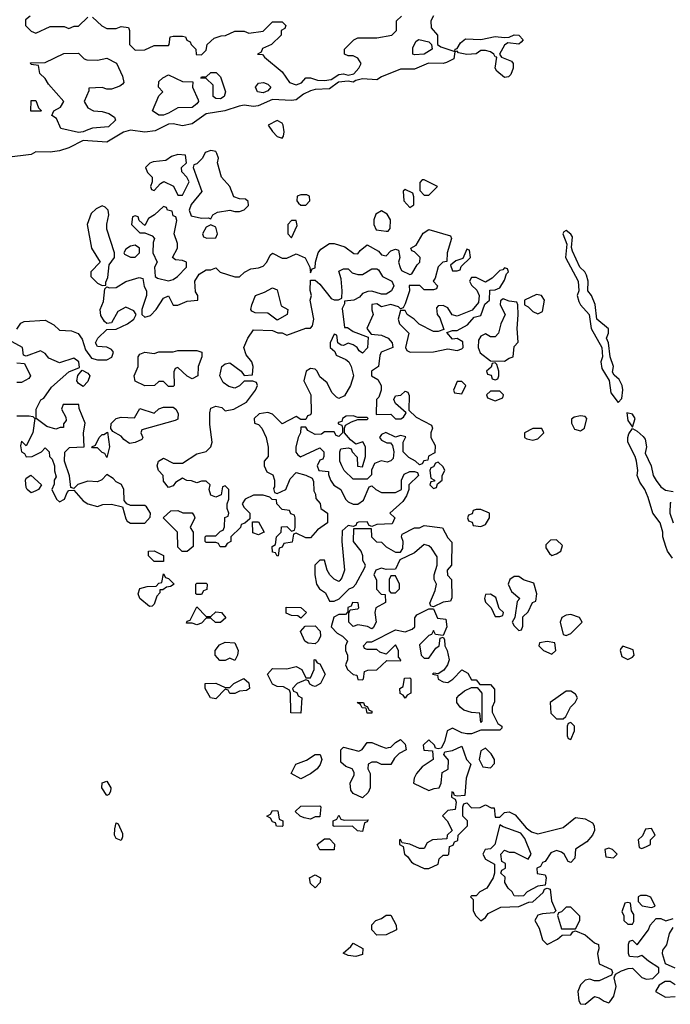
# Model space of a CAD drawing. Header units: inches. Extents: x 2380053 to 2584298, y 380219 to 546618.
# Tile 469 of 656: x 2485162 to 2487910, y 462455 to 466615. Entities that reach past the tile are written whole.
import ezdxf

# ---------------------------------------------------------------- set-up
doc = ezdxf.new("R2010")
doc.units = ezdxf.units.IN
doc.header["$MEASUREMENT"] = 0
doc.layers.add('C4486', color=7, linetype='Continuous')

msp = doc.modelspace()

# ---------------------------------------------------------------- linework, layer by layer
at = {"layer": 'C4486', "color": 2, "elevation": 46}
for points in [[(2486910, 466632), (2486898, 466610), (2486900.4, 466580.4), (2486926, 466550), (2486926, 466510), (2486940.9, 466500.9), (2486999.6, 466480.4), (2487002, 466490), (2487010, 466494), (2487023.4, 466516.6), (2487045.4, 466534.6), (2487110, 466531.6), (2487170, 466543.7), (2487210, 466539.3), (2487230, 466541.2), (2487250, 466551.6), (2487270, 466549), (2487289, 466530), (2487280.2, 466519.8), (2487270, 466511), (2487223.2, 466516.8), (2487210, 466506.8), (2487188, 466470), (2487196.5, 466456.5), (2487239.1, 466439.1), (2487246, 466430), (2487246, 466410), (2487235.9, 466384.1), (2487226.3, 466373.7), (2487210, 466370.6), (2487178, 466398), (2487170.6, 466410), (2487176.9, 466456.9), (2487170, 466458), (2487164, 466470), (2487150, 466479.3), (2487130, 466485.5), (2487110, 466484.9), (2487090, 466470.7), (2487050, 466467.7), (2487015.3, 466475.3), (2487010, 466482), (2487000.4, 466479.6), (2486996, 466450), (2486965.4, 466434.6), (2486950, 466430.5), (2486889.3, 466430.7), (2486830, 466405.5), (2486770, 466405.5), (2486690, 466373.4), (2486670, 466360.5), (2486610, 466365.5), (2486581.2, 466358.8), (2486570, 466351), (2486550, 466354.8), (2486509.1, 466350.9), (2486470, 466323), (2486410, 466320.7), (2486390, 466314), (2486360.1, 466299.9), (2486330, 466276.3), (2486310, 466273.4), (2486230, 466277.3), (2486169.6, 466250.4), (2486150, 466248.2), (2486110, 466253.4), (2486089.6, 466250.3), (2486028, 466230), (2485950, 466217), (2485890, 466175.5), (2485850, 466166), (2485810, 466174.4), (2485790, 466173.4), (2485734.8, 466145.2), (2485690, 466140.5), (2485630, 466148.4), (2485600.8, 466139.2), (2485530, 466097.3), (2485430, 466104.9), (2485370, 466073), (2485330, 466060.5), (2485290, 466054.9), (2485230, 466057.3), (2485210, 466046), (2485107.7, 466032.3)], [(2485206, 466630), (2485186, 466614), (2485186, 466590), (2485210, 466566), (2485230, 466558), (2485290, 466586), (2485350, 466586), (2485370, 466578), (2485392.7, 466587.3), (2485410, 466588), (2485450, 466626)], [(2485470, 466626), (2485508.9, 466588.9), (2485530, 466578), (2485570, 466578), (2485590, 466586), (2485622, 466582), (2485626, 466570), (2485626, 466510), (2485650, 466486), (2485690, 466488), (2485730, 466506), (2485790, 466506), (2485794, 466510), (2485798, 466542), (2485810, 466546), (2485850, 466546), (2485862, 466542), (2485868, 466528), (2485882, 466522), (2485886, 466510), (2485906, 466490), (2485908, 466468), (2485930, 466466), (2485950, 466486), (2485954, 466510), (2485983.6, 466536.4), (2486012.7, 466547.3), (2486031.6, 466548.4), (2486070, 466566), (2486110, 466566), (2486130, 466558), (2486190, 466566), (2486230, 466606), (2486270, 466606), (2486286, 466590), (2486282, 466578), (2486266, 466570), (2486266, 466550), (2486226, 466510), (2486187.3, 466492.7), (2486182, 466478), (2486166, 466470), (2486188, 466468), (2486196.4, 466456.4), (2486270, 466395.3), (2486301.2, 466350), (2486330, 466339.5), (2486352.4, 466347.6), (2486370, 466369.2), (2486390, 466369.3), (2486419.5, 466359.5), (2486450, 466358.4), (2486477.5, 466362.5), (2486510, 466383.7), (2486530, 466386), (2486550, 466380.9), (2486573.4, 466386.6), (2486594.8, 466410), (2486604.7, 466430), (2486590, 466452), (2486570, 466462), (2486550, 466462), (2486534, 466470), (2486534, 466490), (2486574, 466530), (2486590, 466538), (2486670, 466538), (2486734, 466550), (2486754, 466570), (2486754, 466610), (2486774, 466630)], [(2485150, 465308), (2485166.8, 465333.2), (2485180.7, 465339.3), (2485270, 465345.2), (2485305.6, 465325.6), (2485330, 465304), (2485380.4, 465300.4), (2485409.1, 465289.1), (2485425.2, 465265.2), (2485440.2, 465220.2), (2485464.7, 465184.7), (2485490, 465178), (2485530, 465178), (2485551.3, 465188.7), (2485558, 465210), (2485550, 465222), (2485530, 465232), (2485490, 465234), (2485482, 465250), (2485492, 465270), (2485530, 465306), (2485570, 465308), (2485618, 465330), (2485644.7, 465350), (2485654, 465370), (2485644.7, 465384.7), (2485610, 465401), (2485577.2, 465382.8), (2485550, 465334), (2485530, 465332), (2485519.6, 465339.6), (2485505.4, 465365.4), (2485502, 465390), (2485515.3, 465424.7), (2485522, 465478), (2485530, 465486), (2485542, 465482), (2485570, 465484), (2485610, 465509), (2485666, 465526), (2485682, 465522), (2485688.4, 465488.4), (2485698, 465470), (2485698, 465450), (2485678, 465390), (2485678, 465370), (2485690, 465358), (2485714.4, 465365.6), (2485738, 465390), (2485770, 465438), (2485790, 465448), (2485810, 465408.7), (2485830, 465408.7), (2485870, 465425.2), (2485914, 465430), (2485914, 465450), (2485904.7, 465464.7), (2485902, 465510), (2485919.6, 465540.4), (2485950, 465558), (2485970, 465558), (2485990, 465566), (2486008.4, 465548.4), (2486070, 465529), (2486090, 465528.7), (2486111.1, 465548.9), (2486138, 465562), (2486170, 465566), (2486190, 465574), (2486206, 465590), (2486219.6, 465620.4), (2486230, 465628), (2486270, 465608), (2486290, 465608), (2486330, 465626), (2486368.4, 465608.4), (2486388, 465570), (2486390, 465546), (2486398, 465562), (2486410, 465566), (2486411.3, 465590), (2486422, 465630), (2486434.4, 465645.6), (2486470, 465669.2), (2486490, 465669.2), (2486534.8, 465654.8), (2486572.7, 465627.3), (2486590, 465626), (2486599.8, 465640.2), (2486630, 465664), (2486677, 465637), (2486690, 465622), (2486710, 465618), (2486730, 465638), (2486750, 465646), (2486762, 465642), (2486768, 465610), (2486762, 465590), (2486768.4, 465568.4), (2486775.3, 465555.3), (2486810, 465538), (2486818, 465542), (2486840.7, 465579.3), (2486852, 465590), (2486854, 465610), (2486830, 465634), (2486818, 465638), (2486814, 465650), (2486836.9, 465663.1), (2486866.8, 465713.2), (2486890, 465728.7), (2486982, 465702), (2486986, 465690), (2486968, 465630), (2486966, 465594), (2486948.7, 465591.3), (2486929.1, 465570.9), (2486916.4, 465523.6), (2486908, 465510), (2486926, 465490), (2486922, 465478), (2486910, 465474), (2486870, 465474), (2486851.6, 465491.6), (2486807.3, 465492.7), (2486808, 465470), (2486790, 465414), (2486782, 465398), (2486770, 465394), (2486762, 465402), (2486730, 465411.3), (2486690, 465402), (2486670, 465414), (2486650, 465412), (2486649.1, 465389.1), (2486655.3, 465370), (2486628, 465310), (2486646, 465286), (2486690, 465282), (2486718, 465270), (2486735.3, 465250), (2486738, 465230), (2486688.9, 465211.1), (2486683.1, 465196.9), (2486678, 465150), (2486648, 465130), (2486648, 465110), (2486674.6, 465094.6), (2486689, 465070), (2486688.7, 465050), (2486679, 465021), (2486668.7, 465010), (2486667.3, 464947.3), (2486730, 464948), (2486750, 464928.7), (2486771.3, 464928.7), (2486783.6, 464936.4), (2486794, 464954), (2486750, 464994), (2486742, 465010), (2486750, 465026), (2486771.6, 465028.4), (2486790, 465046), (2486802, 465042), (2486807.3, 465027.3), (2486806, 464966), (2486836.4, 464936.4), (2486902, 464902), (2486906, 464890), (2486898, 464870), (2486898, 464850), (2486916.4, 464816.4), (2486915.3, 464784.7), (2486888.9, 464771.1), (2486886, 464754), (2486868.4, 464751.6), (2486862, 464738), (2486850, 464734), (2486834, 464750), (2486805.4, 464765.4), (2486782, 464790), (2486782, 464830), (2486792.7, 464852.7), (2486770, 464858), (2486750, 464852), (2486708.9, 464871.1), (2486690, 464862), (2486682, 464850), (2486690, 464838), (2486712, 464828), (2486728, 464828), (2486736.4, 464816.4), (2486742, 464790), (2486739, 464761), (2486728.9, 464751.1), (2486714, 464746), (2486689, 464751), (2486660.2, 464739.8), (2486648, 464712), (2486647.3, 464692.7), (2486630, 464674), (2486570, 464674), (2486532, 464710), (2486522, 464730), (2486514, 464750), (2486514, 464790), (2486518, 464802), (2486550, 464806), (2486562, 464802), (2486566, 464790), (2486587.3, 464767.3), (2486588.4, 464728.4), (2486610, 464726), (2486622, 464770), (2486622, 464810), (2486611.6, 464831.6), (2486582, 464822), (2486559.6, 464839.6), (2486534, 464870), (2486534, 464890), (2486538, 464902), (2486563.6, 464916.4), (2486590, 464926), (2486630, 464926), (2486634, 464930), (2486630, 464934), (2486590, 464934), (2486570, 464942), (2486540.4, 464939.6), (2486526, 464930), (2486522, 464918), (2486507.3, 464912.7), (2486507.3, 464907.3), (2486522, 464902), (2486526, 464890), (2486526, 464870), (2486510, 464854), (2486498, 464858), (2486490, 464874), (2486450, 464874), (2486436.4, 464863.6), (2486410, 464862), (2486379.6, 464879.6), (2486370, 464894), (2486350, 464894), (2486348, 464870), (2486338, 464850), (2486328.4, 464808.4), (2486328.4, 464788.4), (2486336.4, 464776.4), (2486348.7, 464768.7), (2486430, 464806), (2486446, 464790), (2486446, 464770), (2486442, 464758), (2486430, 464754), (2486418, 464730), (2486426, 464710), (2486466, 464706), (2486466, 464694), (2486475.3, 464670), (2486489.1, 464649.1), (2486518, 464630), (2486538, 464590), (2486550, 464578), (2486570, 464568.7), (2486590, 464568), (2486614.4, 464585.6), (2486638, 464642), (2486650, 464646), (2486666, 464630), (2486690, 464618), (2486750, 464618), (2486774, 464630), (2486774, 464670), (2486785.4, 464694.6), (2486810, 464706), (2486830, 464706), (2486842, 464702), (2486846, 464690), (2486806, 464650), (2486806, 464630), (2486796.4, 464603.6), (2486780.4, 464579.6), (2486726, 464530), (2486746, 464510), (2486735.3, 464484.7), (2486670, 464482), (2486650, 464474), (2486638, 464478), (2486630, 464494), (2486592.7, 464492.7), (2486586, 464490), (2486582, 464478), (2486570, 464474), (2486550, 464478), (2486524.7, 464455.3), (2486522, 464410), (2486534, 464290), (2486523.1, 464256.9), (2486514.6, 464245.4), (2486510, 464242), (2486490, 464251.3), (2486471.3, 464270), (2486461, 464290), (2486450, 464331), (2486429, 464331), (2486408, 464310), (2486408, 464270), (2486415.3, 464230), (2486428, 464210), (2486453.2, 464193.2), (2486470, 464158), (2486490, 464158), (2486511.6, 464168.4), (2486554, 464210), (2486570, 464218), (2486582, 464230), (2486619.6, 464300.4), (2486622, 464310), (2486612, 464330), (2486612, 464350), (2486604.7, 464370), (2486571.3, 464410), (2486574, 464466), (2486646, 464466), (2486648, 464430), (2486668.9, 464408.9), (2486690, 464408), (2486710, 464388), (2486750, 464366), (2486770, 464366), (2486779.6, 464380.4), (2486782, 464410), (2486774, 464430), (2486778, 464442), (2486830, 464468), (2486851.1, 464468.9), (2486870, 464478), (2486948, 464468), (2486970, 464426), (2486987.3, 464407.3), (2486986, 464310), (2486968, 464290), (2486968.4, 464268.4), (2486986, 464250), (2486987.3, 464172.7), (2486982, 464158), (2486950, 464154), (2486910, 464134), (2486898, 464138), (2486894, 464150), (2486916.9, 464203.1), (2486922, 464230), (2486912, 464250), (2486912, 464270), (2486924.7, 464310), (2486925.4, 464345.4), (2486902, 464382), (2486890, 464392), (2486870, 464398), (2486830, 464362), (2486767.3, 464332.7), (2486750, 464294), (2486710, 464292), (2486690, 464298), (2486666, 464290), (2486658, 464270), (2486668.4, 464248.4), (2486668.7, 464208.7), (2486688.4, 464188.4), (2486706, 464186), (2486707.3, 464152.7), (2486666, 464130), (2486662, 464110), (2486668, 464070), (2486654.6, 464045.4), (2486650, 464042), (2486631.3, 464051.3), (2486590, 464058), (2486570, 464052), (2486552, 464070), (2486552.7, 464107.3), (2486558, 464122), (2486590, 464126), (2486594, 464130), (2486591.6, 464151.6), (2486567.3, 464152.7), (2486562, 464138), (2486548.4, 464131.6), (2486547.3, 464112.7), (2486538, 464102), (2486510, 464102), (2486488.9, 464091.1), (2486478, 464050), (2486503.1, 464023.1), (2486526, 464010), (2486546, 463990), (2486538, 463970), (2486538, 463950), (2486546, 463930), (2486546, 463910), (2486538, 463890), (2486546, 463870), (2486570, 463848), (2486586, 463846), (2486590, 463828), (2486610, 463826), (2486614, 463830), (2486618, 463862), (2486632.7, 463867.3), (2486670, 463868), (2486712.7, 463907.3), (2486770, 463906), (2486771.3, 463911.3), (2486762, 463922), (2486762, 463950), (2486750, 463974), (2486710, 463934), (2486683.6, 463943.6), (2486670, 463954), (2486630, 463954), (2486618, 463958), (2486614, 463970), (2486630, 463986), (2486650, 463986), (2486750, 464038), (2486790, 464028.7), (2486819.8, 464040.2), (2486831.3, 464050), (2486831.6, 464088.4), (2486839.6, 464100.4), (2486890, 464126), (2486910, 464126), (2486927.3, 464087.3), (2486962, 464082), (2486966, 464050), (2486950, 464014), (2486918, 464018), (2486910, 464034), (2486902, 464018), (2486890, 464014), (2486850, 463974), (2486858, 463930), (2486870, 463918), (2486890, 463918), (2486919.6, 463960.4), (2486934, 463970), (2486938, 464002), (2486950, 464006), (2486956.4, 463996.4), (2486958, 463970), (2486968, 463950), (2486975.3, 463910), (2486968.7, 463890), (2486953.2, 463866.8), (2486930, 463852), (2486910, 463854), (2486906, 463850), (2486926, 463846), (2486930, 463828.7), (2486950, 463818), (2486970, 463815.3), (2486991.1, 463828.9), (2487030, 463868), (2487054.6, 463854.6), (2487070, 463826), (2487090, 463826), (2487106, 463806), (2487150, 463806), (2487167.3, 463787.3), (2487167.3, 463732.7), (2487158, 463710), (2487158, 463690), (2487182, 463642), (2487198, 463630), (2487198, 463622), (2487190, 463614), (2487110, 463614), (2487070, 463598), (2487050, 463598), (2487030, 463602), (2486990, 463622), (2486968, 463610), (2486956.4, 463563.6), (2486942, 463538), (2486930, 463534), (2486918, 463538), (2486914, 463550), (2486890, 463572), (2486866, 463550), (2486868.4, 463528.4), (2486906, 463526), (2486908, 463490), (2486862, 463458), (2486838, 463430), (2486828, 463410), (2486826, 463390), (2486890, 463358), (2486912.7, 463367.3), (2486934, 463370), (2486942, 463390), (2486946, 463434), (2486971.6, 463448.4), (2486972.7, 463487.3), (2486954, 463510), (2486958, 463522), (2486990, 463528), (2487030, 463546), (2487048.7, 463490), (2487068, 463470), (2487048, 463410), (2487042, 463338), (2487010, 463334), (2486998, 463338), (2486994, 463350), (2486987.3, 463352.7), (2486986, 463330), (2487002, 463322), (2487006, 463310), (2487002, 463278), (2486970, 463274), (2486948.4, 463251.6), (2486968, 463230), (2486988, 463190), (2486968, 463170), (2486966, 463154), (2486906, 463150), (2486883.1, 463136.9), (2486870, 463114), (2486850, 463114), (2486810, 463132), (2486778, 463138), (2486770, 463152), (2486766, 463150), (2486766, 463130), (2486782, 463122), (2486788, 463090), (2486800.4, 463080.4), (2486816.4, 463056.4), (2486828.7, 463048.7), (2486870, 463028.7), (2486890, 463028.7), (2486930, 463048), (2486934, 463070), (2486950, 463086), (2486970, 463086), (2486974, 463090), (2486978, 463122), (2486992.7, 463127.3), (2486998, 463142), (2487012.7, 463147.3), (2487014, 463170), (2487054, 463210), (2487054, 463230), (2487034, 463250), (2487034, 463290), (2487038, 463302), (2487050, 463306), (2487070, 463286), (2487107.3, 463287.3), (2487130, 463298), (2487154, 463286), (2487166, 463286), (2487170, 463246), (2487190, 463246), (2487210, 463266), (2487230, 463268), (2487255.3, 463255.3), (2487301.2, 463201.2), (2487324, 463184), (2487350, 463175.3), (2487458, 463202), (2487510, 463244), (2487550, 463239), (2487582, 463222), (2487589, 463209), (2487589.2, 463190), (2487581.2, 463170), (2487558, 463142), (2487509.2, 463110.8), (2487507.3, 463072.7), (2487490, 463054), (2487478, 463058), (2487462, 463090), (2487450, 463098), (2487430, 463104.7), (2487404.7, 463095.3), (2487382, 463058), (2487370, 463054), (2487362, 463038), (2487346, 463030), (2487347.3, 463007.3), (2487382, 463002), (2487386, 462990), (2487382, 462958), (2487350, 462954), (2487306, 462930), (2487290, 462914), (2487270, 462912), (2487250, 462914), (2487242, 462930), (2487225.4, 462945.4), (2487211.3, 462970), (2487212, 462992), (2487194, 463010), (2487198, 463022), (2487214, 463030), (2487214, 463050), (2487198, 463058), (2487194, 463090), (2487210, 463106), (2487230, 463098), (2487250, 463098), (2487310, 463068), (2487322, 463090), (2487296, 463156), (2487278.8, 463178.8), (2487204.7, 463204.7), (2487190, 463214), (2487168.9, 463131.1), (2487150, 463112), (2487128, 463110), (2487118, 463090), (2487130, 463068), (2487167.3, 463047.3), (2487168, 463010), (2487162, 462990), (2487134.6, 462945.4), (2487106, 462930), (2487090, 462914), (2487070, 462914), (2487066, 462910), (2487078, 462898), (2487078, 462850), (2487089.1, 462829.1), (2487110, 462808), (2487130, 462822), (2487141.4, 462838.6), (2487194.4, 462865.6), (2487270, 462868.7), (2487312.7, 462887.3), (2487330, 462888), (2487372.7, 462927.3), (2487378, 462942), (2487390, 462946), (2487402, 462942), (2487408, 462892), (2487426, 462850), (2487418, 462842), (2487370, 462838), (2487350, 462832), (2487338, 462810), (2487356.5, 462776.5), (2487370, 462728), (2487390, 462708.7), (2487434, 462730), (2487452.7, 462747.3), (2487490, 462748.7), (2487498, 462762), (2487510, 462766), (2487550, 462749), (2487590, 462715.3), (2487607.3, 462707.3), (2487608, 462690), (2487602, 462670), (2487610, 462626), (2487662, 462602), (2487666, 462590), (2487662, 462578), (2487610, 462554), (2487590, 462554), (2487570, 462562), (2487550, 462558), (2487530, 462538), (2487519.3, 462510), (2487524, 462470), (2487530, 462458), (2487550, 462455.3), (2487590, 462488), (2487610, 462482), (2487630, 462468.7), (2487650, 462462), (2487654.4, 462465.6), (2487671.3, 462490), (2487681, 462530), (2487672.7, 462567.3), (2487678, 462582), (2487703.6, 462596.4), (2487732.7, 462607.3), (2487750, 462608), (2487790, 462568.7), (2487810, 462562), (2487836, 462564), (2487862, 462590), (2487862, 462610), (2487818, 462638), (2487790, 462662), (2487770, 462654), (2487738, 462658), (2487734, 462670), (2487734, 462710), (2487738, 462722), (2487750, 462726), (2487770, 462706), (2487818, 462770), (2487824.7, 462790), (2487850, 462818), (2487870, 462818), (2487891.6, 462808.4), (2487922, 462818)], [(2485150, 464942), (2485202, 464942), (2485218, 464938), (2485226, 464930), (2485218, 464870), (2485190, 464814), (2485170, 464834), (2485165.2, 464814.8), (2485169.3, 464790), (2485182, 464782), (2485190, 464768.7), (2485214, 464770), (2485254, 464790), (2485270, 464806), (2485286, 464790), (2485288, 464770), (2485299, 464759), (2485309, 464730), (2485309.2, 464709.2), (2485316.4, 464683.6), (2485308, 464670), (2485307.3, 464652.7), (2485298, 464630), (2485318, 464590), (2485330, 464578), (2485351.3, 464590), (2485362, 464618), (2485370, 464626), (2485390, 464628), (2485430, 464582), (2485449.3, 464569.3), (2485490, 464558), (2485512.7, 464567.3), (2485550, 464568), (2485596.4, 464556.4), (2485610, 464506), (2485616.4, 464496.4), (2485630, 464488), (2485690, 464488), (2485712.7, 464512.7), (2485714, 464530), (2485696.9, 464556.9), (2485690, 464562), (2485630, 464562), (2485614, 464570), (2485603.6, 464583.6), (2485602, 464630), (2485591.3, 464651.3), (2485570, 464662), (2485556.9, 464676.9), (2485530, 464694), (2485508.4, 464671.6), (2485490, 464662), (2485450, 464666), (2485408, 464652), (2485390, 464634), (2485378, 464638), (2485372.7, 464687.3), (2485351, 464750), (2485352, 464788), (2485372.7, 464807.3), (2485434, 464810), (2485432, 464870), (2485438, 464910), (2485412.7, 464972.7), (2485412, 464990), (2485346, 464990), (2485338, 464970), (2485356.4, 464936.4), (2485358, 464922), (2485347.3, 464907.3), (2485347.3, 464892.7), (2485332.7, 464892.7), (2485315.3, 464884.7), (2485276.3, 464896.3), (2485232, 464930), (2485231.3, 464970), (2485251.6, 465008.4), (2485263.6, 465016.4), (2485296.8, 465063.2), (2485370, 465128), (2485414, 465146), (2485412, 465170), (2485390, 465184.7), (2485330, 465164.7), (2485285.5, 465185.5), (2485270, 465204.7), (2485250, 465216), (2485190, 465194), (2485178, 465198), (2485174, 465230), (2485130, 465254)], [(2485150, 465166), (2485182, 465162), (2485208, 465110), (2485200.4, 465099.6), (2485170, 465082), (2485150, 465082)], [(2487919.8, 464339.8), (2487898.8, 464370), (2487891, 464390), (2487878, 464430), (2487878, 464450), (2487866.8, 464490), (2487836, 464530), (2487816.8, 464596.8), (2487802.8, 464630), (2487781.1, 464661.1), (2487770.7, 464690), (2487773.4, 464710), (2487767.7, 464750), (2487762, 464770), (2487730.6, 464830), (2487730.7, 464849.3), (2487734.8, 464865.2), (2487750, 464888), (2487770, 464877.2), (2487794.8, 464854.8), (2487803.2, 464843.2), (2487809.4, 464810), (2487804.1, 464784.1), (2487829.3, 464730), (2487837.2, 464690), (2487850, 464668.7), (2487870, 464642), (2487890, 464628), (2487922, 464622)], [(2487914, 464574), (2487910, 464574), (2487908.7, 464530), (2487922, 464490)], [(2487920.2, 462779.8), (2487905.2, 462754.8), (2487894, 462706), (2487876.4, 462683.6), (2487875.3, 462670), (2487888, 462628), (2487928.9, 462608.9)], [(2487930, 462538), (2487910, 462551.3), (2487888.4, 462551.6), (2487863.1, 462536.9), (2487848, 462510), (2487890, 462485.2), (2487930, 462488.7)]]:
    msp.add_lwpolyline(points, dxfattribs=at)
for points in [[(2486830, 466466), (2486822, 466470), (2486822, 466498), (2486836.4, 466523.6), (2486848.4, 466531.6), (2486890, 466522), (2486902, 466510), (2486904.7, 466490), (2486870, 466469.2)], [(2485490, 466444.7), (2485530, 466452), (2485571.3, 466431.3), (2485596.9, 466376.9), (2485602, 466350), (2485596.9, 466343.1), (2485585.4, 466334.6), (2485550, 466322), (2485530, 466322), (2485510, 466328.7), (2485454, 466326), (2485454, 466314), (2485434, 466270), (2485450, 466242), (2485474, 466230), (2485510, 466227.3), (2485539.1, 466219.1), (2485562.8, 466202.8), (2485567.3, 466190), (2485537, 466163), (2485470, 466156.9), (2485450, 466149.4), (2485430, 466140.7), (2485410, 466138.4), (2485335.3, 466155.3), (2485317.2, 466197.2), (2485298, 466210), (2485306, 466230), (2485334.6, 466245.4), (2485348, 466270), (2485283.1, 466343.1), (2485270, 466366), (2485247.3, 466387.3), (2485242, 466422), (2485210, 466426), (2485207.3, 466432.7), (2485270, 466434), (2485348.4, 466471.6), (2485410, 466474), (2485434, 466450), (2485445.4, 466445.4)], [(2485770, 466211.8), (2485750, 466212), (2485722.7, 466230), (2485750, 466294), (2485766, 466310), (2485748, 466330), (2485750, 466354), (2485766, 466370), (2485790, 466382), (2485850, 466354), (2485892.7, 466352.7), (2485892, 466330), (2485916.1, 466276.1), (2485917.1, 466270), (2485910, 466259.3), (2485890, 466244.2), (2485830, 466242), (2485790, 466220.7)], [(2486010, 466280.9), (2485990, 466282.7), (2485979, 466290), (2485979, 466339), (2485950, 466366), (2485927.3, 466367.3), (2485930, 466374), (2485950, 466374), (2485970, 466392), (2485991.6, 466391.6), (2486010, 466374), (2486030.8, 466310), (2486026, 466290)], [(2486190, 466306), (2486166, 466310), (2486158, 466330), (2486170, 466346.8), (2486192, 466350), (2486210, 466342.8), (2486222.8, 466330), (2486210, 466314)], [(2485250, 466228), (2485208.9, 466228.9), (2485210, 466274), (2485230, 466274), (2485242, 466242), (2485254, 466230)], [(2486250, 466188.7), (2486212, 466170), (2486230, 466142), (2486250, 466122), (2486270, 466114), (2486276.4, 466123.6), (2486279, 466141), (2486275.3, 466170), (2486270, 466178)], [(2485970, 466062), (2485945.4, 466054.6), (2485934, 466030), (2485910, 466006), (2485898, 466002), (2485894, 465990), (2485930.8, 465889.2), (2485886, 465834), (2485878, 465810), (2485886, 465786), (2485930, 465776), (2485958, 465778), (2485970, 465774), (2485978, 465790), (2485998, 465802), (2486050, 465811), (2486070, 465804.7), (2486090, 465804.7), (2486110, 465812), (2486128, 465830), (2486127.3, 465847.3), (2486116.4, 465856.4), (2486090, 465858), (2486066, 465866), (2486049, 465910), (2486014, 465950), (2485998, 466010), (2486002, 466030), (2485995.3, 466050), (2485990, 466058)], [(2485830, 466046), (2485803.6, 466036.4), (2485779.6, 466020.4), (2485725.4, 466014.6), (2485711.6, 466008.4), (2485694, 465990), (2485702, 465970), (2485722, 465950), (2485722, 465930), (2485714, 465910), (2485718, 465898), (2485730, 465894), (2485756.4, 465923.6), (2485771.1, 465931.1), (2485811, 465911), (2485830, 465874), (2485850, 465874), (2485878, 465930), (2485868, 465950), (2485847.3, 465972.7), (2485846, 465990), (2485866, 466010), (2485862, 466042)], [(2486870, 465938), (2486862, 465938), (2486852.7, 465927.3), (2486852.7, 465892.7), (2486870, 465874), (2486890, 465874), (2486926, 465910)], [(2486790, 465898), (2486782, 465890), (2486784.7, 465850), (2486810, 465822), (2486827.3, 465832.7), (2486827.3, 465867.3), (2486822, 465882)], [(2486375.3, 465875.3), (2486350, 465875.3), (2486334, 465870), (2486332, 465850), (2486339.6, 465839.6), (2486350, 465832), (2486370, 465832), (2486388, 465850), (2486386, 465870)], [(2485510, 465828.7), (2485484.5, 465815.5), (2485464, 465796), (2485446.8, 465750), (2485464.7, 465650), (2485502, 465590), (2485462, 465550), (2485462, 465530), (2485490, 465502), (2485510, 465492), (2485526, 465494), (2485526, 465506), (2485534.6, 465525.4), (2485540.4, 465579.6), (2485562, 465610), (2485562, 465630), (2485529.4, 465730), (2485529.4, 465750.6), (2485539, 465790), (2485535.3, 465810), (2485523.1, 465823.1)], [(2485770, 465826), (2485732, 465790), (2485705.4, 465774.6), (2485690, 465746), (2485667.3, 465767.3), (2485662, 465782), (2485650, 465786), (2485638, 465782), (2485634, 465750), (2485670, 465714), (2485690, 465714), (2485722, 465702), (2485731.1, 465691.1), (2485726, 465674), (2485724.7, 465630), (2485742, 465590), (2485732, 465570), (2485734, 465530), (2485743.6, 465523.6), (2485790, 465512), (2485810, 465518), (2485828, 465530), (2485866, 465570), (2485866, 465590), (2485850, 465598), (2485820.4, 465600.4), (2485808, 465610), (2485828.7, 465650), (2485828.7, 465670), (2485814, 465710), (2485826, 465766), (2485822, 465782), (2485810, 465786), (2485806, 465806), (2485786, 465810), (2485782, 465822)], [(2486690, 465808), (2486666.4, 465793.6), (2486658, 465770), (2486658, 465750), (2486667.1, 465727.1), (2486710, 465722), (2486718, 465722), (2486727.3, 465732.7), (2486728, 465770), (2486714, 465794)], [(2486330, 465766), (2486310, 465766), (2486294, 465750), (2486294, 465710), (2486310, 465694), (2486334.6, 465745.4)], [(2485970, 465748), (2485950, 465738), (2485934, 465710), (2485938, 465698), (2485952.7, 465692.7), (2485990, 465694), (2485998, 465710), (2485990, 465738)], [(2487470, 465724), (2487460.7, 465719.3), (2487456, 465710), (2487472.7, 465667.3), (2487467.3, 465610), (2487520.7, 465510), (2487524, 465470), (2487517.3, 465450), (2487523.8, 465423.8), (2487530.7, 465410), (2487566.8, 465370), (2487576.3, 465310), (2487620.7, 465230), (2487624, 465190), (2487616.3, 465170), (2487620.9, 465140.9), (2487651.1, 465091.1), (2487658.5, 465038.5), (2487690, 464998), (2487704.7, 465015.3), (2487709.1, 465050.9), (2487706, 465070), (2487694.5, 465094.5), (2487672.9, 465112.9), (2487666.3, 465126.3), (2487669.5, 465150), (2487656, 465190), (2487649, 465250), (2487641.2, 465270), (2487649.2, 465290), (2487649, 465309), (2487599, 465350), (2487592.3, 465412.3), (2487577.2, 465450), (2487561.2, 465470), (2487562.7, 465510), (2487555.5, 465535.5), (2487549.2, 465550), (2487528, 465570), (2487496.5, 465636.5), (2487493.2, 465653.2), (2487497, 465697), (2487490, 465708.7)], [(2485650, 465662), (2485630, 465658), (2485610, 465646), (2485602, 465630), (2485604.7, 465624.7), (2485630, 465612), (2485650, 465612), (2485668, 465630), (2485668, 465650)], [(2487050, 465646), (2487034, 465606), (2487003.6, 465596.4), (2486982, 465578), (2486990, 465554), (2487010, 465554), (2487022, 465558), (2487027.3, 465572.7), (2487066, 465610), (2487062, 465642)], [(2486690, 465455.3), (2486650, 465468), (2486632.7, 465467.3), (2486610, 465458), (2486596.9, 465443.1), (2486574, 465430), (2486534, 465426), (2486534, 465414), (2486524.7, 465395.3), (2486534, 465314), (2486546, 465314), (2486570, 465298), (2486634, 465274), (2486631.6, 465228.4), (2486610, 465206), (2486596.4, 465216.4), (2486588, 465230), (2486570, 465242), (2486550, 465248), (2486530, 465238), (2486520.4, 465240.4), (2486506, 465250), (2486502, 465282), (2486490, 465286), (2486474, 465250), (2486474, 465230), (2486492.7, 465212.7), (2486498, 465198), (2486539.8, 465179.8), (2486552, 465170), (2486562, 465150), (2486572, 465110), (2486558.8, 465070), (2486534, 465026), (2486510, 465014), (2486500.2, 465020.2), (2486480.2, 465040.2), (2486460.4, 465080.4), (2486430, 465106), (2486418, 465130), (2486410, 465138), (2486390, 465142), (2486372, 465130), (2486362, 465090), (2486392, 465030), (2486392.7, 464952.7), (2486390, 464946), (2486378, 464942), (2486370, 464926), (2486350, 464926), (2486330, 464938), (2486270, 464908), (2486230, 464948.7), (2486210, 464955.3), (2486174, 464950), (2486152, 464930), (2486154, 464910), (2486170, 464904.7), (2486184.7, 464890), (2486202.8, 464850), (2486211.6, 464808.4), (2486212, 464770), (2486194, 464750), (2486194, 464730), (2486205.4, 464705.4), (2486231.6, 464691.6), (2486238, 464670), (2486238, 464642), (2486234, 464634), (2486238, 464618), (2486250, 464614), (2486286, 464630), (2486304.7, 464675.3), (2486330, 464702), (2486371.1, 464691.1), (2486398, 464678), (2486403.6, 464663.6), (2486404.7, 464624.7), (2486412, 464610), (2486412.7, 464592.7), (2486431.3, 464571.3), (2486434, 464550), (2486462, 464530), (2486462, 464490), (2486419.6, 464460.4), (2486390, 464426), (2486370, 464426), (2486330, 464446), (2486318, 464442), (2486312.7, 464407.3), (2486278, 464402), (2486270, 464386), (2486258, 464382), (2486254, 464350), (2486250, 464348.7), (2486242, 464362), (2486230, 464366), (2486228, 464390), (2486242, 464398), (2486246, 464430), (2486266, 464450), (2486267.3, 464472.7), (2486290, 464474), (2486310, 464454), (2486322, 464458), (2486326, 464470), (2486326, 464510), (2486322, 464522), (2486307.3, 464527.3), (2486302, 464542), (2486270, 464546), (2486248, 464570), (2486246, 464586), (2486228.4, 464588.4), (2486218, 464598), (2486190, 464606), (2486150, 464606), (2486114, 464590), (2486102, 464570), (2486110, 464554), (2486134, 464530), (2486134, 464506), (2486112.7, 464487.3), (2486098, 464482), (2486094, 464470), (2486054, 464430), (2486054, 464410), (2486038, 464402), (2486030, 464388), (2486008.4, 464388.4), (2486002, 464402), (2485990, 464406), (2485950, 464406), (2485946, 464410), (2485946, 464430), (2485950, 464434), (2485990, 464434), (2486010, 464454), (2486022, 464458), (2486027.3, 464472.7), (2486028.4, 464511.6), (2486042, 464518), (2486046, 464530), (2486038, 464550), (2486038, 464570), (2486046, 464590), (2486046, 464630), (2486030, 464646), (2486018, 464642), (2486012.7, 464607.3), (2485990, 464598), (2485970, 464606), (2485962, 464630), (2485966, 464650), (2485950, 464666), (2485930, 464666), (2485910, 464658), (2485887.3, 464667.3), (2485868.4, 464668.4), (2485850, 464678), (2485819.6, 464660.4), (2485810, 464646), (2485790, 464638), (2485770, 464666), (2485768, 464690), (2485748.7, 464710), (2485742, 464730), (2485748.7, 464750), (2485770, 464762), (2485810, 464742), (2485850, 464742), (2485910, 464781), (2485948.9, 464791.1), (2485968.9, 464811.1), (2485975.3, 464830), (2485965.1, 464905.1), (2485965.2, 464954.8), (2485970, 464974), (2485990, 464982), (2486016, 464976), (2486030, 464962), (2486066, 464970), (2486120.4, 464999.6), (2486158, 465050), (2486166, 465070), (2486162, 465082), (2486147.3, 465087.3), (2486110, 465088), (2486090, 465068), (2486070, 465058), (2486044.7, 465064.7), (2486022, 465082), (2486008, 465110), (2486015.3, 465150), (2486030, 465161), (2486050, 465166), (2486098, 465130), (2486110, 465112), (2486146, 465114), (2486148.7, 465150), (2486142, 465170), (2486118.6, 465198.6), (2486109.2, 465230), (2486125.2, 465270), (2486150, 465304.7), (2486230, 465302), (2486252.7, 465292.7), (2486270, 465292), (2486290, 465282), (2486370, 465311.3), (2486390, 465312), (2486399, 465321), (2486404, 465350), (2486389, 465430), (2486394, 465450), (2486388.9, 465471.1), (2486390, 465514), (2486410, 465514), (2486430, 465498), (2486476.9, 465436.9), (2486490, 465431.3), (2486508.4, 465431.6), (2486522, 465438), (2486524, 465470), (2486520.4, 465520.4), (2486510, 465552), (2486530, 465562), (2486550, 465562), (2486566, 465546), (2486590, 465538), (2486610, 465538), (2486650, 465562), (2486670, 465562), (2486678, 465558), (2486694, 465530), (2486734, 465510), (2486742, 465490), (2486732, 465470), (2486710, 465455.3)], [(2487210, 465566), (2487202, 465558), (2487190, 465555.3), (2487156.9, 465523.1), (2487130, 465506), (2487090, 465526), (2487070, 465526), (2487062, 465510), (2487070, 465494), (2487092.7, 465472.7), (2487102, 465450), (2487099.6, 465420.4), (2487072.7, 465387.3), (2487010, 465362), (2486988.7, 465368.7), (2486970, 465398), (2486950, 465408), (2486930, 465406), (2486922, 465398), (2486924.7, 465370), (2486936, 465356), (2486954, 465306), (2486930, 465298), (2486910, 465298), (2486849.1, 465329.1), (2486828, 465350), (2486798, 465370), (2486790, 465386), (2486770, 465386), (2486761, 465350), (2486766, 465330), (2486806, 465290), (2486791, 465230), (2486796.9, 465216.9), (2486810.9, 465210.9), (2486910, 465212), (2486970, 465224.7), (2487010, 465218), (2487030, 465224.7), (2487035.3, 465230), (2487034, 465254), (2487010, 465268), (2486990, 465266), (2486966, 465294), (2486990, 465302), (2487010, 465302), (2487053.6, 465326.4), (2487082, 465358), (2487110, 465364.7), (2487127.3, 465412.7), (2487146, 465430), (2487147.3, 465472.7), (2487170, 465474), (2487190, 465482), (2487210, 465514), (2487218, 465542), (2487226, 465550), (2487222, 465562)], [(2486250, 465346), (2486210, 465375.3), (2486156.4, 465376.4), (2486143.1, 465383.1), (2486138, 465390), (2486142, 465410), (2486158, 465450), (2486196.5, 465463.5), (2486230, 465482), (2486250, 465474), (2486266, 465406), (2486294, 465390), (2486291.1, 465368.9)], [(2487204.7, 465435.3), (2487192.7, 465427.3), (2487192, 465410), (2487212, 465370), (2487194.8, 465330), (2487184.7, 465290), (2487170, 465275.3), (2487150, 465275.3), (2487130, 465288), (2487110, 465278), (2487099.6, 465260.4), (2487098, 465230), (2487107.3, 465207.3), (2487150, 465174), (2487210, 465172), (2487230, 465184.7), (2487246, 465190), (2487250, 465234), (2487268, 465252), (2487262.7, 465310), (2487268, 465368), (2487266, 465410), (2487262, 465422), (2487230, 465426)], [(2487345.4, 465454.6), (2487294, 465430), (2487294, 465410), (2487310, 465402), (2487330, 465382), (2487350, 465372), (2487370, 465382), (2487378, 465430), (2487366, 465450)], [(2485890, 465098), (2485868.7, 465108.7), (2485830, 465146), (2485818, 465142), (2485812.7, 465127.3), (2485814, 465070), (2485810, 465066), (2485790, 465066), (2485770, 465086), (2485750, 465086), (2485731, 465069), (2485690, 465068.7), (2485650, 465088), (2485646, 465110), (2485662, 465150), (2485662, 465190), (2485670, 465202), (2485690, 465210.8), (2485730, 465204.7), (2485750, 465212), (2485810, 465212), (2485830, 465218), (2485910, 465218), (2485932, 465210), (2485931.3, 465190), (2485916, 465150), (2485914, 465110)], [(2487170, 465166), (2487158, 465162), (2487152.7, 465147.3), (2487134, 465130), (2487138, 465118), (2487152.7, 465112.7), (2487158, 465098), (2487170, 465094), (2487182, 465098), (2487186, 465110), (2487186, 465130), (2487178, 465158)], [(2485430, 465066), (2485410, 465078), (2485404, 465090), (2485408, 465112), (2485426, 465134), (2485450, 465122), (2485458, 465110), (2485450, 465086)], [(2487030, 465086), (2487010, 465086), (2486994, 465050), (2486998, 465038), (2487030, 465034), (2487046, 465070)], [(2487190, 465046), (2487150, 465046), (2487134, 465030), (2487138, 465018), (2487170, 465004.7), (2487202, 465018), (2487206, 465030)], [(2485625.2, 464825.2), (2485601.2, 464841.2), (2485590, 464855.3), (2485555.3, 464875.3), (2485547.3, 464887.3), (2485548.7, 464908.7), (2485569.4, 464930.6), (2485590, 464936), (2485647.3, 464932.7), (2485670, 464972), (2485730, 464952), (2485749.1, 464970.9), (2485770, 464978), (2485810, 464978), (2485822, 464970), (2485830.8, 464950.8), (2485830, 464928), (2485818.8, 464921.2), (2485678, 464882), (2485674, 464870), (2485682, 464850), (2485678, 464842), (2485650, 464829)], [(2487530, 464942), (2487503.6, 464936.4), (2487492.7, 464927.3), (2487492, 464910), (2487505.4, 464885.4), (2487530, 464878), (2487548, 464890), (2487558, 464930), (2487550, 464938)], [(2487726, 464954), (2487730, 464922), (2487750, 464894), (2487761.2, 464930), (2487750, 464948.7)], [(2487330, 464888), (2487294, 464870), (2487294, 464850), (2487303.6, 464843.6), (2487330, 464838), (2487350, 464844.7), (2487375.3, 464870), (2487367.3, 464887.3)], [(2485530, 464766), (2485522, 464782), (2485510, 464786), (2485490, 464806), (2485470, 464806), (2485466, 464810), (2485482, 464818), (2485498, 464850), (2485510, 464862), (2485518, 464862), (2485532.7, 464872.7), (2485542, 464810)], [(2486930, 464746), (2486918, 464742), (2486910, 464726), (2486898, 464722), (2486894, 464710), (2486898, 464678), (2486914, 464670), (2486914, 464666), (2486898, 464662), (2486894, 464650), (2486910, 464634), (2486922, 464638), (2486926, 464654), (2486946, 464670), (2486946, 464690), (2486958, 464710), (2486950, 464726)], [(2485210, 464616), (2485193.2, 464630), (2485190, 464638), (2485187, 464670), (2485190, 464678), (2485209.2, 464690.8), (2485254, 464650), (2485242, 464630), (2485230, 464624)], [(2485851.6, 464531.6), (2485890, 464532), (2485899.6, 464519.6), (2485902, 464510), (2485882, 464470), (2485894, 464450), (2485894, 464390), (2485870, 464368), (2485848.4, 464368.4), (2485830, 464386), (2485828, 464450), (2485768, 464510), (2485800.4, 464539.6), (2485830, 464542)], [(2487110, 464546), (2487090, 464546), (2487078, 464542), (2487072.7, 464527.3), (2487058, 464522), (2487054, 464510), (2487058, 464498), (2487072.7, 464492.7), (2487078, 464478), (2487110, 464474), (2487130, 464482), (2487146, 464510), (2487146, 464530)], [(2486170, 464438), (2486147.3, 464447.3), (2486146, 464494), (2486170, 464494), (2486194, 464450), (2486190, 464448)], [(2487430, 464418), (2487403.6, 464416.4), (2487383.6, 464396.4), (2487383.6, 464383.6), (2487399.6, 464359.6), (2487410, 464352), (2487430, 464358), (2487448, 464370), (2487454, 464394)], [(2485730, 464326), (2485706, 464350), (2485706, 464370), (2485730, 464371.3), (2485770, 464352), (2485770, 464326)], [(2485710, 464135.3), (2485669, 464170), (2485662, 464190), (2485670, 464211.3), (2485700.2, 464219.8), (2485738, 464222), (2485750, 464234), (2485762, 464238), (2485770, 464274), (2485778, 464258), (2485790, 464254), (2485814, 464230), (2485799.6, 464220.4), (2485782, 464218), (2485766, 464206), (2485754, 464206), (2485754, 464194), (2485741, 464179), (2485730, 464146), (2485722, 464138)], [(2486750, 464266), (2486730, 464266), (2486722, 464250), (2486722, 464202), (2486730, 464194), (2486750, 464194), (2486766, 464210), (2486766, 464230)], [(2487270, 464262), (2487250, 464262), (2487232, 464250), (2487224.7, 464230), (2487239.6, 464199.6), (2487274, 464170), (2487263.6, 464156.4), (2487254, 464090), (2487242, 464070), (2487250, 464054), (2487270, 464034), (2487282, 464038), (2487287.3, 464052.7), (2487287.3, 464092.7), (2487310, 464114), (2487327.3, 464152.7), (2487342, 464158), (2487346, 464190), (2487334, 464234), (2487290, 464248)], [(2485910, 464186), (2485906, 464190), (2485906, 464230), (2485910, 464234), (2485950, 464234), (2485954, 464230), (2485952.7, 464207.3), (2485938, 464202), (2485930, 464186)], [(2487150, 464188), (2487130, 464186), (2487124.7, 464170), (2487130, 464154), (2487154, 464130), (2487170, 464094), (2487190, 464094), (2487202, 464098), (2487206, 464110), (2487187.3, 464127.3), (2487173.6, 464173.6)], [(2485950, 464094), (2485970, 464094), (2485990, 464114), (2486014, 464110), (2486032, 464088), (2486010, 464068.7), (2485988.9, 464068.9), (2485970, 464086), (2485950, 464086), (2485930, 464066), (2485910, 464058), (2485890, 464066), (2485866, 464066), (2485870, 464074), (2485882, 464078), (2485910, 464134)], [(2486350, 464086), (2486336.4, 464096.4), (2486310, 464098), (2486287.3, 464107.3), (2486287.3, 464132.7), (2486350, 464132), (2486374, 464110)], [(2487490, 464102), (2487470, 464099), (2487452, 464090), (2487444.7, 464070), (2487458, 464018), (2487470, 464014), (2487490, 464022), (2487538, 464070), (2487526, 464090)], [(2486410, 463978), (2486380.4, 463980.4), (2486366, 463990), (2486348, 464030), (2486367.3, 464052.7), (2486410, 464054), (2486431.6, 464031.6), (2486432, 464010), (2486422, 463990)], [(2486070, 463908), (2486050, 463918), (2486030, 463908), (2486007.3, 463907.3), (2485988, 463930), (2485988, 463950), (2486005.6, 463974.4), (2486030, 463984.7), (2486070, 463982), (2486084.7, 463950), (2486082, 463930)], [(2487390, 463988), (2487358, 463982), (2487354, 463970), (2487374, 463950), (2487410, 463934), (2487426, 463950), (2487422, 463982)], [(2487710, 463968), (2487701, 463959), (2487698, 463950), (2487704.7, 463924.7), (2487730, 463912), (2487750, 463922), (2487758, 463930), (2487752.5, 463952.5)], [(2486410, 463798), (2486400.4, 463800.4), (2486387.3, 463807.3), (2486382, 463822), (2486370, 463826), (2486334, 463810), (2486314, 463790), (2486318, 463778), (2486332.7, 463772.7), (2486338, 463758), (2486354, 463750), (2486350, 463686), (2486307.3, 463687.3), (2486306, 463770), (2486302, 463782), (2486276.4, 463796.4), (2486250, 463798), (2486230, 463808), (2486208, 463850), (2486230, 463874), (2486290, 463872), (2486330, 463882), (2486354, 463870), (2486370, 463834), (2486390, 463834), (2486406, 463870), (2486406, 463910), (2486410, 463912), (2486418, 463898), (2486430, 463894), (2486452, 463850), (2486432, 463810)], [(2486050, 463768), (2486042, 463782), (2486030, 463786), (2485990, 463746), (2485968, 463750), (2485946, 463790), (2485946, 463810), (2485990, 463812), (2486030, 463794), (2486050, 463794), (2486066, 463810), (2486108.9, 463831.1), (2486130, 463814), (2486132, 463790), (2486119.6, 463780.4), (2486090, 463778), (2486070, 463768)], [(2486790, 463748), (2486782, 463762), (2486768.4, 463768.4), (2486768, 463790), (2486782, 463798), (2486787.3, 463832.7), (2486810, 463834), (2486814, 463830), (2486814, 463770), (2486798, 463762)], [(2487110, 463646), (2487106, 463686), (2487070, 463688.7), (2487038, 463698), (2487022, 463710), (2487008, 463730), (2487008.7, 463750), (2487018.6, 463761.4), (2487040.2, 463779.8), (2487070, 463794), (2487094, 463794), (2487114, 463770), (2487114, 463650)], [(2487490, 463778), (2487470, 463778), (2487402, 463730), (2487404.7, 463684.7), (2487430, 463662), (2487450, 463662), (2487458, 463662), (2487468.4, 463671.6), (2487488, 463710), (2487508, 463730), (2487518, 463750), (2487510, 463766)], [(2486630, 463686), (2486626, 463706), (2486608.4, 463708.4), (2486602, 463722), (2486588, 463730), (2486614, 463730), (2486618, 463718), (2486630, 463714), (2486638, 463698), (2486650, 463694), (2486650, 463686)], [(2487490, 463646), (2487478, 463642), (2487474, 463630), (2487474, 463590), (2487478, 463578), (2487490, 463574), (2487506, 463610), (2487506, 463630)], [(2486690, 463468), (2486670, 463478), (2486650, 463478), (2486634, 463470), (2486632, 463450), (2486642, 463430), (2486642, 463370), (2486634, 463350), (2486610, 463328), (2486570, 463346), (2486560.4, 463360.4), (2486558, 463390), (2486574.6, 463425.4), (2486574.6, 463434.6), (2486566, 463450), (2486540.2, 463460.2), (2486518, 463478), (2486518, 463530), (2486530, 463542), (2486594.6, 463525.4), (2486608.4, 463531.6), (2486630, 463562), (2486650, 463562), (2486685.4, 463545.4), (2486710, 463538), (2486720.4, 463539.6), (2486730, 463542), (2486750, 463562), (2486770, 463574), (2486790, 463554), (2486794, 463530), (2486765.4, 463514.6), (2486745.4, 463494.6), (2486730, 463468)], [(2487130, 463538), (2487110, 463526), (2487102, 463490), (2487118, 463458), (2487150, 463454), (2487167.3, 463472.7), (2487168, 463490), (2487153.6, 463513.6)], [(2486350, 463408), (2486308, 463430), (2486328, 463470), (2486373.6, 463486.4), (2486410, 463511.3), (2486431.3, 463511.3), (2486438, 463490), (2486431, 463469), (2486418, 463450), (2486390.9, 463429.1)], [(2485530, 463338), (2485509.6, 463370), (2485510, 463391.3), (2485530, 463398), (2485546.8, 463370), (2485545.4, 463354.6), (2485538, 463342)], [(2486270, 463206), (2486247.3, 463207.3), (2486242, 463222), (2486230, 463226), (2486222, 463242), (2486206, 463250), (2486222, 463258), (2486230, 463274), (2486252.7, 463272.7), (2486258, 463238), (2486274, 463230), (2486274, 463210)], [(2486390, 463238), (2486363.1, 463243.1), (2486346, 463250), (2486326, 463270), (2486350, 463292), (2486430, 463294), (2486434, 463290), (2486430, 463248), (2486410, 463248)], [(2485590, 463148), (2485570, 463155.3), (2485562.7, 463170), (2485563.2, 463196.8), (2485570, 463222), (2485578, 463218), (2485596.9, 463176.9), (2485596.9, 463163.1)], [(2486532.7, 463232.7), (2486634, 463234), (2486630, 463226), (2486618, 463222), (2486610, 463186), (2486588.7, 463188.7), (2486567.3, 463207.3), (2486490, 463206), (2486486, 463210), (2486486, 463230), (2486502, 463238), (2486510, 463254), (2486518, 463238)], [(2487830, 463198), (2487804.7, 463195.3), (2487792.7, 463167.3), (2487774, 463150), (2487778, 463118), (2487790, 463114), (2487810, 463122), (2487826, 463130), (2487826, 463150), (2487846, 463170)], [(2486430, 463108), (2486418, 463130), (2486450, 463154), (2486470, 463154), (2486491.6, 463131.6), (2486490, 463108)], [(2487650, 463115.3), (2487634, 463110), (2487638, 463078), (2487670, 463074), (2487686, 463090), (2487666, 463110)], [(2486410, 462948), (2486390, 462966), (2486386, 462990), (2486410, 463002), (2486432, 462990), (2486431.3, 462970)], [(2487810, 462915.3), (2487784.7, 462915.3), (2487774, 462910), (2487774, 462890), (2487791.6, 462871.6), (2487830, 462864.7), (2487846, 462870), (2487828.4, 462908.4)], [(2487490, 462866), (2487470, 462866), (2487450, 462846), (2487438, 462842), (2487434, 462830), (2487450, 462774), (2487510, 462774), (2487528, 462810), (2487527.3, 462827.3)], [(2487730, 462886), (2487718, 462882), (2487705.4, 462845.4), (2487714, 462830), (2487714, 462810), (2487730, 462794), (2487750, 462794), (2487755.3, 462804.7), (2487755.3, 462835.3), (2487746, 462850), (2487742, 462882)], [(2486670, 462748), (2486649.3, 462769.3), (2486649.1, 462790.9), (2486666, 462810), (2486690, 462818), (2486710, 462831.3), (2486730, 462832), (2486752, 462790), (2486754, 462770), (2486710, 462748.7)], [(2486582, 462658), (2486550, 462662), (2486528.7, 462671.3), (2486560.4, 462699.6), (2486570, 462714), (2486611.1, 462691.1), (2486610, 462666)]]:
    msp.add_lwpolyline(points, close=True, dxfattribs=at)

doc.saveas('drawing.dxf')
